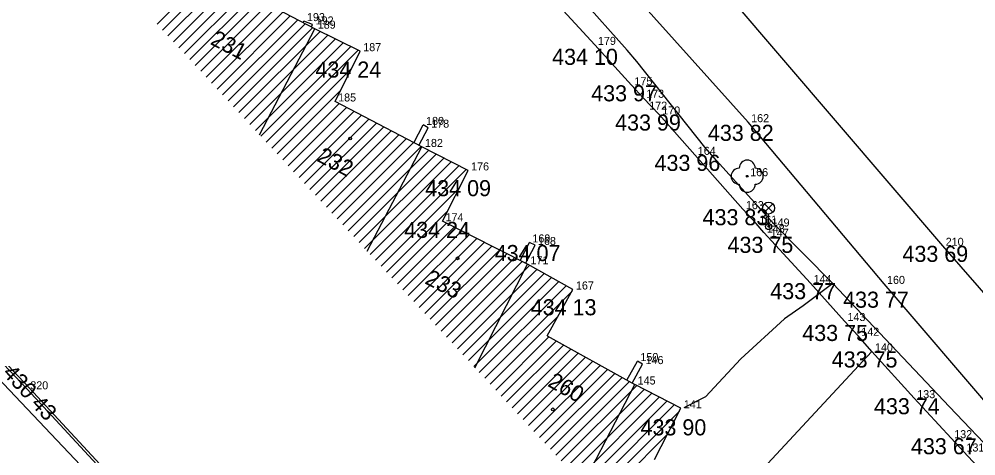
# Model space of a CAD drawing. Extents: x -559180 to -551373, y -1076947 to -1072071.
# Drawn here: x -554171.4 to -554111.9, y -1073671.8 to -1073644.6 of the extents above; entities that cross this region are included whole.
import ezdxf

# ---------------------------------------------------------------- set-up
doc = ezdxf.new("R2010")
doc.units = 0
for name, color, linetype in [('12_PLOTY', 7, 'Continuous'), ('13_PLOTY', 7, 'Continuous'), ('14_BUDOVY', 7, 'Continuous'), ('17_KOMUNIKACE', 7, 'Continuous'), ('18_POLOHOPIS', 7, 'Continuous'), ('1_VODA_ZN', 7, 'Continuous'), ('20_EL_ZN', 7, 'Continuous'), ('32', 7, 'Continuous'), ('34_ZELEN', 7, 'Continuous'), ('3_BODY', 7, 'Continuous'), ('47_ZN_STAV_OBJ$', 7, 'Continuous'), ('54_C_POPISNA', 7, 'Continuous'), ('6_VYSKY', 7, 'Continuous')]:
    doc.layers.add(name, color=color, linetype=linetype)

# ---------------------------------------------------------------- blocks, each defined once
blk = doc.blocks.new('LA')
at = {"layer": '20_EL_ZN'}
for p, q in [((-0.265, 1.415), (0.265, 0.885)), ((-0.265, 0.885), (0.265, 1.415)), ((0, 0), (0, 0.775))]:
    blk.add_line(p, q, dxfattribs=at)
for centre, radius in [((0, 1.15), 0.375), ((0, 0), 0.19), ((0, 0), 0.05)]:
    blk.add_circle(centre, radius, dxfattribs=at)
blk = doc.blocks.new('STL')
at = {"layer": '34_ZELEN'}
blk.add_circle((0, 0), 0.05, dxfattribs=at)
for centre, start, end in [((0, 0.5), 0, 180), ((-0.5, 0), 90, 270), ((0.5, 0), 270, 90), ((0, -0.5), 180, 0)]:
    blk.add_arc(centre, 0.5, start, end, dxfattribs=at)
blk = doc.blocks.new('BZ')
at = {"layer": '47_ZN_STAV_OBJ$'}
blk.add_circle((0, 0), 0.0875, dxfattribs=at)
blk = doc.blocks.new('POINT_DISPLAY')
blk.add_line((0, 0), (0, 0))

msp = doc.modelspace()

# ---------------------------------------------------------------- linework, layer by layer
at = {"layer": '12_PLOTY'}
for p, q in [((-554135.55, -1073646.21), (-554138.26, -1073643.26)), ((-554135.55, -1073646.21), (-554133.28, -1073648.72)), ((-554132.55, -1073649.5), (-554133.28, -1073648.72)), ((-554131.55, -1073650.54), (-554132.55, -1073649.5)), ((-554129.34, -1073653.05), (-554131.55, -1073650.54)), ((-554129.34, -1073653.05), (-554126.35, -1073656.43)), ((-554125.52, -1073657.33), (-554126.35, -1073656.43)), ((-554125.05, -1073657.89), (-554125.52, -1073657.33)), ((-554124.8, -1073658.15), (-554125.05, -1073657.89)), ((-554122.14, -1073661.03), (-554124.8, -1073658.15)), ((-554170.86, -1073667.64), (-554178.1, -1073659.99)), ((-554170.749, -1073667.538), (-554177.991, -1073659.886)), ((-554122.14, -1073661.03), (-554120.03, -1073663.39)), ((-554119.17, -1073664.31), (-554120.03, -1073663.39)), ((-554118.32, -1073665.28), (-554119.17, -1073664.31)), ((-554118.32, -1073665.28), (-554126.02, -1073673.57)), ((-554115.69, -1073668.19), (-554118.32, -1073665.28)), ((-554162.89, -1073676.24), (-554170.86, -1073667.64)), ((-554162.779, -1073676.138), (-554170.749, -1073667.538)), ((-554115.69, -1073668.19), (-554113.39, -1073670.68)), ((-554112.63, -1073671.51), (-554113.39, -1073670.68)), ((-554112.63, -1073671.51), (-554111.49, -1073672.73))]:
    msp.add_line(p, q, dxfattribs=at)
at = {"layer": '13_PLOTY'}
for p, q in [((-554120.76, -1073661.05), (-554122.61, -1073662.45)), ((-554122.61, -1073662.45), (-554123.77, -1073663.26)), ((-554123.77, -1073663.26), (-554126.48, -1073665.74)), ((-554126.48, -1073665.74), (-554128.67, -1073668.1)), ((-554128.67, -1073668.1), (-554130.02, -1073668.8))]:
    msp.add_line(p, q, dxfattribs=at)
at = {"layer": '14_BUDOVY'}
for p, q in [((-554152.98, -1073645.2), (-554158.44, -1073642.35)), ((-554156.424, -1073651.797), (-554152.98, -1073645.2)), ((-554150.15, -1073646.6), (-554152.98, -1073645.2)), ((-554151.71, -1073649.73), (-554150.15, -1073646.6)), ((-554146.31, -1073652.56), (-554151.71, -1073649.73)), ((-554149.712, -1073659.053), (-554146.31, -1073652.56)), ((-554143.44, -1073654.02), (-554146.31, -1073652.56)), ((-554145.03, -1073657.18), (-554143.44, -1073654.02)), ((-554139.75, -1073659.86), (-554145.03, -1073657.18)), ((-554143.015, -1073666.293), (-554139.75, -1073659.86)), ((-554136.92, -1073661.43), (-554139.75, -1073659.86)), ((-554138.523, -1073664.32), (-554136.92, -1073661.43)), ((-554138.523, -1073664.32), (-554133.08, -1073667.34)), ((-554136.29, -1073673.564), (-554133.08, -1073667.34)), ((-554130.21, -1073668.82), (-554133.08, -1073667.34)), ((-554131.854, -1073672.007), (-554130.21, -1073668.82))]:
    msp.add_line(p, q, dxfattribs=at)
at = {"layer": '17_KOMUNIKACE'}
for p, q in [((-554126.02, -1073651.02), (-554143.16, -1073631.89)), ((-554113.92, -1073658.71), (-554132.65, -1073636.82)), ((-554117.57, -1073661.08), (-554126.02, -1073651.02)), ((-554106.35, -1073667.4), (-554113.92, -1073658.71)), ((-554178.18, -1073661.16), (-554162.73, -1073677.43)), ((-554108.9, -1073671.19), (-554117.57, -1073661.08))]:
    msp.add_line(p, q, dxfattribs=at)
at = {"layer": '18_POLOHOPIS'}
for p, q in [((-554133.539, -1073646.533), (-554140.07, -1073639.2)), ((-554153.699, -1073644.825), (-554153.65, -1073644.73)), ((-554153.11, -1073644.94), (-554153.65, -1073644.73)), ((-554153.189, -1073645.091), (-554153.11, -1073644.94)), ((-554132.94, -1073647.24), (-554133.539, -1073646.533)), ((-554128.72, -1073652.58), (-554132.94, -1073647.24)), ((-554146.818, -1073652.294), (-554146.24, -1073651.19)), ((-554146.497, -1073652.462), (-554145.92, -1073651.36)), ((-554145.92, -1073651.36), (-554146.24, -1073651.19)), ((-554127.984, -1073653.409), (-554128.72, -1073652.58)), ((-554124.42, -1073657.34), (-554127.984, -1073653.409)), ((-554120.76, -1073661.05), (-554124.42, -1073657.34)), ((-554140.203, -1073659.63), (-554139.63, -1073658.5)), ((-554139.28, -1073658.66), (-554139.63, -1073658.5)), ((-554139.861, -1073659.804), (-554139.28, -1073658.66)), ((-554113.5, -1073668.72), (-554120.76, -1073661.05)), ((-554133.569, -1073667.068), (-554132.91, -1073665.88)), ((-554133.244, -1073667.249), (-554132.59, -1073666.07)), ((-554132.59, -1073666.07), (-554132.91, -1073665.88)), ((-554107.34, -1073675.2), (-554113.5, -1073668.72))]:
    msp.add_line(p, q, dxfattribs=at)
at = {"layer": '32'}
for p, q in [((-554162.789, -1073644.915), (-554156.949, -1073639.075)), ((-554162.45, -1073645.283), (-554157.286, -1073640.119)), ((-554162.11, -1073645.65), (-554158.044, -1073641.584)), ((-554161.77, -1073646.017), (-554158.218, -1073642.466)), ((-554161.43, -1073646.385), (-554157.754, -1073642.708)), ((-554161.091, -1073646.752), (-554157.289, -1073642.951)), ((-554160.751, -1073647.119), (-554156.825, -1073643.193)), ((-554160.411, -1073647.487), (-554156.36, -1073643.436)), ((-554160.071, -1073647.854), (-554155.895, -1073643.678)), ((-554159.731, -1073648.221), (-554155.431, -1073643.921)), ((-554159.392, -1073648.589), (-554154.966, -1073644.163)), ((-554159.052, -1073648.956), (-554154.502, -1073644.406)), ((-554158.712, -1073649.323), (-554154.037, -1073644.648)), ((-554158.372, -1073649.691), (-554153.572, -1073644.891)), ((-554158.033, -1073650.058), (-554153.108, -1073645.133)), ((-554157.693, -1073650.425), (-554152.637, -1073645.37)), ((-554157.353, -1073650.793), (-554152.164, -1073645.604)), ((-554157.013, -1073651.16), (-554151.691, -1073645.838)), ((-554156.673, -1073651.527), (-554151.218, -1073646.072)), ((-554156.334, -1073651.895), (-554150.745, -1073646.306)), ((-554155.994, -1073652.262), (-554150.272, -1073646.54)), ((-554155.654, -1073652.629), (-554150.672, -1073647.647)), ((-554155.314, -1073652.997), (-554151.374, -1073649.057)), ((-554154.975, -1073653.364), (-554151.468, -1073649.857)), ((-554154.635, -1073653.731), (-554151.004, -1073650.1)), ((-554154.295, -1073654.099), (-554150.54, -1073650.343)), ((-554153.955, -1073654.466), (-554150.076, -1073650.586)), ((-554153.615, -1073654.833), (-554149.612, -1073650.83)), ((-554153.276, -1073655.201), (-554149.148, -1073651.073)), ((-554152.936, -1073655.568), (-554148.684, -1073651.316)), ((-554152.596, -1073655.935), (-554148.22, -1073651.559)), ((-554152.256, -1073656.303), (-554147.756, -1073651.802)), ((-554151.917, -1073656.67), (-554147.292, -1073652.045)), ((-554151.577, -1073657.037), (-554146.828, -1073652.288)), ((-554151.237, -1073657.405), (-554146.364, -1073652.532)), ((-554150.897, -1073657.772), (-554145.896, -1073652.771)), ((-554150.557, -1073658.139), (-554145.427, -1073653.009)), ((-554150.218, -1073658.507), (-554144.959, -1073653.247)), ((-554149.878, -1073658.874), (-554144.49, -1073653.486)), ((-554149.538, -1073659.241), (-554144.021, -1073653.724)), ((-554149.198, -1073659.609), (-554143.553, -1073653.963)), ((-554148.859, -1073659.976), (-554143.984, -1073655.101)), ((-554148.519, -1073660.343), (-554144.7, -1073656.525)), ((-554148.179, -1073660.711), (-554144.777, -1073657.308)), ((-554147.839, -1073661.078), (-554144.308, -1073657.547)), ((-554147.499, -1073661.445), (-554143.839, -1073657.785)), ((-554147.16, -1073661.812), (-554143.37, -1073658.023)), ((-554146.82, -1073662.18), (-554142.901, -1073658.261)), ((-554146.48, -1073662.547), (-554142.432, -1073658.499)), ((-554146.14, -1073662.914), (-554141.963, -1073658.737)), ((-554145.801, -1073663.282), (-554141.494, -1073658.975)), ((-554145.461, -1073663.649), (-554141.025, -1073659.213)), ((-554145.121, -1073664.016), (-554140.556, -1073659.451)), ((-554144.781, -1073664.384), (-554140.087, -1073659.689)), ((-554144.442, -1073664.751), (-554139.622, -1073659.931)), ((-554144.102, -1073665.118), (-554139.167, -1073660.184)), ((-554143.762, -1073665.486), (-554138.712, -1073660.436)), ((-554143.422, -1073665.853), (-554138.257, -1073660.688)), ((-554143.082, -1073666.22), (-554137.802, -1073660.94)), ((-554142.743, -1073666.588), (-554137.348, -1073661.193)), ((-554142.403, -1073666.955), (-554136.973, -1073661.525)), ((-554142.063, -1073667.322), (-554137.853, -1073663.113)), ((-554141.723, -1073667.69), (-554138.414, -1073664.38)), ((-554141.384, -1073668.057), (-554137.959, -1073664.633)), ((-554141.044, -1073668.424), (-554137.504, -1073664.885)), ((-554140.704, -1073668.792), (-554137.05, -1073665.137)), ((-554140.364, -1073669.159), (-554136.595, -1073665.39)), ((-554140.024, -1073669.526), (-554136.14, -1073665.642)), ((-554139.685, -1073669.894), (-554135.685, -1073665.894)), ((-554139.345, -1073670.261), (-554135.231, -1073666.147)), ((-554139.005, -1073670.628), (-554134.776, -1073666.399)), ((-554138.665, -1073670.996), (-554134.321, -1073666.651)), ((-554138.326, -1073671.363), (-554133.866, -1073666.904)), ((-554137.986, -1073671.73), (-554133.411, -1073667.156)), ((-554137.646, -1073672.098), (-554132.953, -1073667.405)), ((-554137.306, -1073672.465), (-554132.487, -1073667.646)), ((-554136.966, -1073672.832), (-554132.02, -1073667.886)), ((-554136.627, -1073673.2), (-554131.554, -1073668.127)), ((-554136.287, -1073673.567), (-554131.087, -1073668.368)), ((-554135.947, -1073673.934), (-554130.621, -1073668.608)), ((-554135.607, -1073674.302), (-554130.3, -1073668.994)), ((-554135.268, -1073674.669), (-554131.053, -1073670.455))]:
    msp.add_line(p, q, dxfattribs=at)

# ---------------------------------------------------------------- block references
at = {"layer": '1_VODA_ZN'}
for p in [(-554153.65, -1073644.73), (-554153.11, -1073644.94), (-554152.98, -1073645.2), (-554150.15, -1073646.6), (-554135.55, -1073646.21), (-554133.28, -1073648.72), (-554132.55, -1073649.5), (-554151.71, -1073649.73), (-554132.36, -1073650.24), (-554131.55, -1073650.54), (-554146.24, -1073651.19), (-554145.92, -1073651.36), (-554126.02, -1073651.02), (-554146.31, -1073652.56), (-554129.34, -1073653.05), (-554143.44, -1073654.02), (-554126.08, -1073654.38), (-554126.35, -1073656.43), (-554145.03, -1073657.18), (-554125.52, -1073657.33), (-554125.05, -1073657.89), (-554124.75, -1073657.51), (-554139.63, -1073658.5), (-554124.8, -1073658.15), (-554139.28, -1073658.66), (-554113.92, -1073658.71), (-554139.75, -1073659.86), (-554136.92, -1073661.43), (-554122.14, -1073661.03), (-554117.57, -1073661.08), (-554120.03, -1073663.39), (-554119.17, -1073664.31), (-554118.32, -1073665.28), (-554132.91, -1073665.88), (-554132.59, -1073666.07), (-554133.08, -1073667.34), (-554170.86, -1073667.64), (-554115.69, -1073668.19), (-554130.21, -1073668.82), (-554113.39, -1073670.68), (-554112.63, -1073671.51)]:
    msp.add_blockref('POINT_DISPLAY', p, dxfattribs=at)
at = {"layer": '20_EL_ZN'}
msp.add_blockref('LA', (-554124.75, -1073657.51), dxfattribs=at)
at = {"layer": '34_ZELEN'}
msp.add_blockref('STL', (-554126.08, -1073654.38), dxfattribs=at)
at = {"layer": '47_ZN_STAV_OBJ$'}
for p in [(-554150.774, -1073652.039), (-554144.091, -1073659.489), (-554138.169, -1073668.887)]:
    msp.add_blockref('BZ', p, dxfattribs=at)

# ---------------------------------------------------------------- texts
at = {"layer": '3_BODY'}
for s, p in [(' 193', (-554153.65, -1073644.73)), (' 192', (-554153.11, -1073644.94)), (' 189', (-554152.98, -1073645.2)), (' 179', (-554135.55, -1073646.21)), (' 187', (-554150.15, -1073646.6)), (' 175', (-554133.28, -1073648.72)), (' 173', (-554132.55, -1073649.5)), (' 185', (-554151.71, -1073649.73)), (' 172', (-554132.36, -1073650.24)), (' 170', (-554131.55, -1073650.54)), (' 180', (-554146.24, -1073651.19)), (' 162', (-554126.02, -1073651.02)), (' 178', (-554145.92, -1073651.36)), (' 182', (-554146.31, -1073652.56)), (' 164', (-554129.34, -1073653.05)), (' 176', (-554143.44, -1073654.02)), (' 166', (-554126.08, -1073654.38)), (' 163', (-554126.35, -1073656.43)), (' 174', (-554145.03, -1073657.18)), (' 161', (-554125.52, -1073657.33)), (' 149', (-554124.75, -1073657.51)), (' 148', (-554125.05, -1073657.89)), (' 147', (-554124.8, -1073658.15)), (' 169', (-554139.63, -1073658.5)), (' 168', (-554139.28, -1073658.66)), (' 210', (-554113.92, -1073658.71)), (' 171', (-554139.75, -1073659.86)), (' 167', (-554136.92, -1073661.43)), (' 144', (-554122.14, -1073661.03)), (' 160', (-554117.57, -1073661.08)), (' 143', (-554120.03, -1073663.39)), (' 142', (-554119.17, -1073664.31)), (' 140', (-554118.32, -1073665.28)), (' 150', (-554132.91, -1073665.88)), (' 146', (-554132.59, -1073666.07)), (' 145', (-554133.08, -1073667.34)), (' 320', (-554170.86, -1073667.64)), (' 133', (-554115.69, -1073668.19)), (' 141', (-554130.21, -1073668.82)), (' 132', (-554113.39, -1073670.68)), (' 131', (-554112.63, -1073671.51))]:
    msp.add_text(s, height=0.5, dxfattribs=at).set_placement(p)
at = {"layer": '54_C_POPISNA'}
for s, rotation, p in [('231', 332.43643, (-554159.53, -1073646.139)), ('232', 332.34213, (-554152.902, -1073653.409)), ('233', 333.08876, (-554146.189, -1073661.032)), ('260', 330.97669, (-554138.55, -1073667.413))]:
    msp.add_text(s, height=1, rotation=rotation, dxfattribs=at).set_placement(p)
at = {"layer": '6_VYSKY'}
for s, p in [('434 10', (-554138.216, -1073647.451)), ('434 24', (-554152.937, -1073648.244)), ('433 97', (-554135.785, -1073649.72)), ('433 99', (-554134.297, -1073651.54)), ('433 82', (-554128.525, -1073652.181)), ('433 96', (-554131.845, -1073654.05)), ('434 09', (-554146.106, -1073655.623)), ('433 83', (-554128.855, -1073657.43)), ('434 24', (-554147.414, -1073658.221)), ('433 75', (-554127.305, -1073659.15)), ('434 07', (-554141.785, -1073659.66)), ('433 69', (-554116.425, -1073659.71)), ('433 77', (-554124.645, -1073662.03)), ('434 13', (-554139.545, -1073663.034)), ('433 77', (-554120.116, -1073662.563)), ('433 75', (-554122.656, -1073664.632)), ('433 75', (-554120.825, -1073666.28)), ('433 74', (-554118.195, -1073669.19)), ('433 90', (-554132.715, -1073670.504)), ('433 67', (-554115.895, -1073671.68))]:
    msp.add_text(s, height=1, dxfattribs=at).set_placement(p)
msp.add_text('430 43', height=1, rotation=312.68572, dxfattribs=at).set_placement((-554172.445, -1073666.67))

doc.saveas('drawing.dxf')
